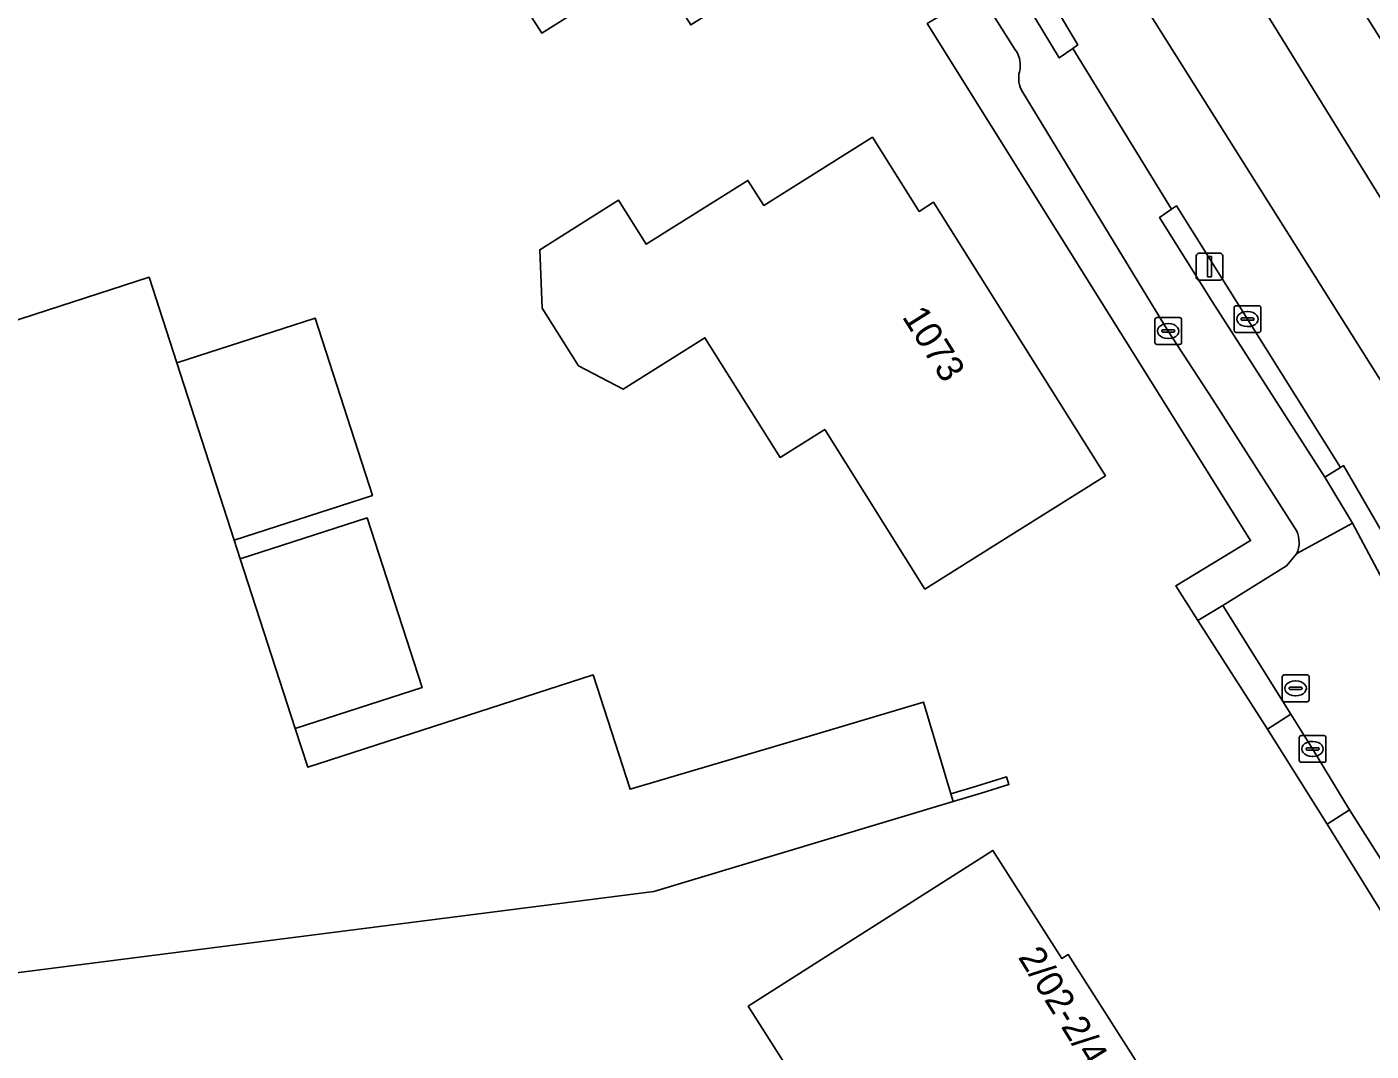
# Model space of a CAD drawing. Extents: x 157320 to 158835, y 386650 to 388491.
# Drawn here: x 158371 to 158421.3, y 387832.3 to 387870.6 of the extents above; entities that cross this region are included whole.
import ezdxf

# ---------------------------------------------------------------- set-up
doc = ezdxf.new("R2010")
doc.units = 0
for name, color, linetype in [('IMGEO_Erf', 7, 'Continuous'), ('IMGEO_Fietspad_open', 7, 'Continuous'), ('IMGEO_Kolk', 7, 'Continuous'), ('IMGEO_Lichtmast', 7, 'Continuous'), ('IMGEO_Muur', 7, 'Continuous'), ('IMGEO_Pand', 7, 'Continuous'), ('IMGEO_Pand_nummerreeks', 7, 'Continuous'), ('IMGEO_Rijbaan_lokaal_open', 7, 'Continuous'), ('IMGEO_Rijbaan_regionaal_gesloten', 7, 'Continuous'), ('IMGEO_Rioolput', 7, 'Continuous'), ('IMGEO_Verkeerseiland_open', 7, 'Continuous'), ('IMGEO_Voetpad_open', 7, 'Continuous')]:
    doc.layers.add(name, color=color, linetype=linetype)

msp = doc.modelspace()

# ---------------------------------------------------------------- linework, layer by layer
at = {"layer": 'IMGEO_Erf'}
for points in [[(158392.621, 387871.817), (158390.278, 387870.329), (158388.505, 387873.12)], [(158429.842, 387824.359), (158429.261, 387825.289), (158422.014, 387836.902), (158419.626, 387840.757), (158417.397, 387844.311), (158414.801, 387848.371), (158413.972, 387849.668), (158416.766, 387851.364), (158404.683, 387870.685)], [(158361.293, 387856.564), (158375.61, 387861.207), (158376.646, 387858.007), (158381.809, 387859.678), (158383.953, 387853.051), (158378.79, 387851.38), (158379.018, 387850.676), (158383.757, 387852.209), (158385.809, 387845.868), (158381.07, 387844.334), (158381.537, 387842.892), (158392.197, 387846.343), (158393.582, 387842.066), (158399.739, 387843.894), (158404.549, 387845.322), (158405.566, 387841.896), (158406.531, 387842.187), (158407.652, 387842.526), (158407.738, 387842.239), (158406.696, 387841.925), (158405.651, 387841.608), (158400.846, 387840.164), (158394.474, 387838.249), (158370.453, 387835.174)]]:
    msp.add_lwpolyline(points, dxfattribs=at)
for points in [[(158400.853, 387855.515), (158399.187, 387854.469), (158396.379, 387858.942), (158393.317, 387857.02), (158391.651, 387857.899), (158390.298, 387860.054), (158390.207, 387862.235), (158393.151, 387864.084), (158394.183, 387862.44), (158397.985, 387864.827), (158398.574, 387863.888), (158402.635, 387866.437), (158404.377, 387863.663), (158404.924, 387864.007), (158411.343, 387853.783), (158407.109, 387851.125), (158404.599, 387849.549)], [(158400.404, 387830.172), (158399.648, 387831.351), (158397.999, 387833.955), (158407.137, 387839.783), (158409.718, 387835.736), (158409.954, 387835.886), (158414, 387829.539), (158413.764, 387829.389), (158416.334, 387825.347), (158412.972, 387823.209), (158413.015, 387823.142), (158410.614, 387821.605), (158407.209, 387819.518), (158405.618, 387822.002), (158404.309, 387824.053), (158404.605, 387824.241), (158404.035, 387825.139), (158403.74, 387824.951), (158401.686, 387828.169), (158402.31, 387828.567), (158401.512, 387829.81), (158400.887, 387829.413)]]:
    msp.add_lwpolyline(points, close=True, dxfattribs=at)
at = {"layer": 'IMGEO_Fietspad_open'}
for points in [[(158392.185, 387895.014), (158393.353, 387893.15), (158398.257, 387885.288), (158400.122, 387882.298), (158403.29, 387877.218), (158404.266, 387875.632), (158406.627, 387871.853), (158408.001, 387869.662)], [(158418.498, 387850.874), (158420.568, 387852.018), (158419.542, 387853.729), (158415.332, 387860.293), (158413.36, 387863.437), (158413.811, 387863.749), (158410.121, 387869.757), (158409.62, 387869.405), (158407.818, 387872.38), (158408.284, 387872.655), (158405.634, 387877.022)], [(158408.246, 387868.13), (158412.578, 387861.007), (158413.689, 387859.194), (158415.371, 387856.614), (158418.494, 387851.717)], [(158426.248, 387840.441), (158423.845, 387845.863), (158420.568, 387852.018), (158418.498, 387850.874), (158418.114, 387850.416), (158415.724, 387848.931), (158418.267, 387844.876), (158419.084, 387843.576), (158420.468, 387841.292), (158422.891, 387837.478), (158430.054, 387826.072), (158430.189, 387825.848), (158433.516, 387827.787), (158431.122, 387831.513), (158428.096, 387836.771)]]:
    msp.add_lwpolyline(points, dxfattribs=at)
for centre, radius, start, end in [((158407.2, 387869.131), 0.962, 345.3827, 33.542), ((158409.094, 387868.648), 0.994, 166.0066, 211.3948), ((158417.493, 387851.291), 1.088, 337.4689, 23.0748)]:
    msp.add_arc(centre, radius, start, end, dxfattribs=at)
at = {"layer": 'IMGEO_Kolk'}
for p, q in [((158416.225, 387860.14), (158417.077, 387860.14)), ((158413.188, 387858.768), (158413.188, 387859.62)), ((158413.263, 387859.694), (158414.115, 387859.694)), ((158414.189, 387859.62), (158414.189, 387858.768)), ((158416.15, 387859.214), (158416.15, 387860.066)), ((158416.409, 387859.634), (158416.409, 387859.646)), ((158416.847, 387859.597), (158416.449, 387859.597)), ((158416.452, 387859.683), (158416.85, 387859.683)), ((158416.638, 387859.92), (158416.663, 387859.92)), ((158416.893, 387859.646), (158416.893, 387859.634)), ((158417.151, 387860.066), (158417.151, 387859.214)), ((158413.447, 387859.188), (158413.447, 387859.2)), ((158413.885, 387859.151), (158413.487, 387859.151)), ((158413.49, 387859.237), (158413.888, 387859.237)), ((158413.676, 387859.474), (158413.701, 387859.474)), ((158413.931, 387859.2), (158413.931, 387859.188)), ((158417.077, 387859.14), (158416.225, 387859.14)), ((158416.661, 387859.36), (158416.636, 387859.36)), ((158414.115, 387858.694), (158413.263, 387858.694)), ((158413.699, 387858.914), (158413.674, 387858.914)), ((158418.657, 387844.075), (158419.509, 387844.075)), ((158418.582, 387843.149), (158418.582, 387844.001)), ((158418.841, 387843.569), (158418.841, 387843.581)), ((158419.279, 387843.532), (158418.881, 387843.532)), ((158418.884, 387843.618), (158419.282, 387843.618)), ((158419.07, 387843.855), (158419.095, 387843.855)), ((158419.325, 387843.581), (158419.325, 387843.569)), ((158419.583, 387844.001), (158419.583, 387843.149)), ((158419.509, 387843.075), (158418.657, 387843.075)), ((158419.093, 387843.295), (158419.068, 387843.295))]:
    msp.add_line(p, q, dxfattribs=at)
for points in [[(158416.225, 387860.14), (158417.077, 387860.14)], [(158413.188, 387858.768), (158413.188, 387859.62)], [(158413.263, 387859.694), (158414.115, 387859.694)], [(158414.189, 387859.62), (158414.189, 387858.768)], [(158416.15, 387859.214), (158416.15, 387860.066)], [(158417.151, 387860.066), (158417.151, 387859.214)], [(158417.077, 387859.14), (158416.225, 387859.14)], [(158414.115, 387858.694), (158413.263, 387858.694)], [(158418.657, 387844.075), (158419.509, 387844.075)], [(158418.582, 387843.149), (158418.582, 387844.001)], [(158419.583, 387844.001), (158419.583, 387843.149)], [(158419.509, 387843.075), (158418.657, 387843.075)]]:
    msp.add_lwpolyline(points, dxfattribs=at)
for centre, radius, start, end in [((158416.227, 387860.064), 0.0765, 91.552, 178.448), ((158416.227, 387860.064), 0.0765, 91.552, 178.448), ((158417.075, 387860.064), 0.0765, 1.552, 88.448), ((158417.075, 387860.064), 0.0765, 1.552, 88.448), ((158413.265, 387859.618), 0.0765, 91.552, 178.448), ((158413.265, 387859.618), 0.0765, 91.552, 178.448), ((158414.113, 387859.618), 0.0765, 1.552, 88.448), ((158414.113, 387859.618), 0.0765, 1.552, 88.448), ((158416.449, 387859.643), 0.0403, 85.8775, 175.7526), ((158416.446, 387859.633), 0.0366, 178.938, 274.7102), ((158416.85, 387859.64), 0.043, 264.8664, 352.4533), ((158416.854, 387859.645), 0.0386, 1.7309, 96.639), ((158413.487, 387859.197), 0.0403, 85.8775, 175.7526), ((158413.484, 387859.187), 0.0366, 178.938, 274.7102), ((158413.888, 387859.194), 0.043, 264.8664, 352.4533), ((158413.892, 387859.199), 0.0386, 1.7309, 96.639), ((158416.227, 387859.216), 0.0765, 181.552, 268.448), ((158416.227, 387859.216), 0.0765, 181.552, 268.448), ((158417.075, 387859.216), 0.0765, 271.552, 358.448), ((158417.075, 387859.216), 0.0765, 271.552, 358.448), ((158413.265, 387858.77), 0.0765, 181.552, 268.448), ((158413.265, 387858.77), 0.0765, 181.552, 268.448), ((158414.113, 387858.77), 0.0765, 271.552, 358.448), ((158414.113, 387858.77), 0.0765, 271.552, 358.448), ((158418.659, 387843.999), 0.0765, 91.552, 178.448), ((158418.659, 387843.999), 0.0765, 91.552, 178.448), ((158419.507, 387843.999), 0.0765, 1.552, 88.448), ((158419.507, 387843.999), 0.0765, 1.552, 88.448), ((158418.881, 387843.578), 0.0403, 85.8775, 175.7526), ((158418.878, 387843.568), 0.0366, 178.938, 274.7102), ((158419.282, 387843.575), 0.043, 264.8664, 352.4533), ((158419.286, 387843.58), 0.0386, 1.7309, 96.639), ((158418.659, 387843.151), 0.0765, 181.552, 268.448), ((158418.659, 387843.151), 0.0765, 181.552, 268.448), ((158419.507, 387843.151), 0.0765, 271.552, 358.448), ((158419.507, 387843.151), 0.0765, 271.552, 358.448)]:
    msp.add_arc(centre, radius, start, end, dxfattribs=at)
for centre, major_axis, ratio, start_param, end_param in [((158416.637, 387859.64), (-0.387, 0.002), 0.722429, 4.712389, 7.853982), ((158416.662, 387859.64), (-0.39, 0.002), 0.717154, 1.570796, 4.712389), ((158413.675, 387859.194), (-0.387, 0.002), 0.722429, 4.712389, 7.853982), ((158413.7, 387859.194), (-0.39, 0.002), 0.717154, 1.570796, 4.712389), ((158419.069, 387843.575), (-0.387, 0.002), 0.722429, 4.712389, 7.853982), ((158419.094, 387843.575), (-0.39, 0.002), 0.717154, 1.570796, 4.712389)]:
    msp.add_ellipse(centre, major_axis=major_axis, ratio=ratio, start_param=start_param, end_param=end_param, dxfattribs=at)
at = {"layer": 'IMGEO_Lichtmast'}
for p, q in [((158414.837, 387862.1), (158415.627, 387862.1)), ((158415.627, 387862.1), (158414.837, 387862.1)), ((158414.737, 387861.2), (158414.737, 387862)), ((158414.737, 387862), (158414.737, 387861.2)), ((158415.727, 387862), (158415.727, 387861.2)), ((158415.727, 387861.2), (158415.727, 387862)), ((158415.627, 387861.1), (158414.837, 387861.1)), ((158414.837, 387861.1), (158415.627, 387861.1))]:
    msp.add_line(p, q, dxfattribs=at)
msp.add_lwpolyline([(158415.157, 387861.975), (158415.307, 387861.975), (158415.307, 387861.225), (158415.157, 387861.225), (158415.157, 387861.975)], dxfattribs=at)
for centre, start, end in [((158414.837, 387862), 90, 180), ((158414.837, 387862), 90, 180), ((158415.627, 387862), 0, 90), ((158415.627, 387862), 360, 90), ((158414.837, 387861.2), 180, 270), ((158414.837, 387861.2), 180, 270), ((158415.627, 387861.2), 270, 0), ((158415.627, 387861.2), 270, 0)]:
    msp.add_arc(centre, 0.1, start, end, dxfattribs=at)
at = {"layer": 'IMGEO_Muur'}
msp.add_lwpolyline([(158405.566, 387841.896), (158405.651, 387841.608), (158406.696, 387841.925), (158407.738, 387842.239), (158407.652, 387842.526), (158406.531, 387842.187)], close=True, dxfattribs=at)
at = {"layer": 'IMGEO_Pand'}
for points in [[(158388.505, 387873.12), (158390.278, 387870.329), (158392.621, 387871.817), (158391.919, 387872.922), (158393.688, 387874.044), (158395.85, 387870.639), (158402.203, 387874.631), (158402.626, 387874.897), (158399.429, 387879.985), (158399.031, 387879.735)], [(158404.924, 387864.007), (158404.377, 387863.663), (158402.635, 387866.437), (158398.574, 387863.888), (158397.985, 387864.827), (158394.183, 387862.44), (158393.151, 387864.084), (158390.207, 387862.235), (158390.298, 387860.054), (158391.651, 387857.899), (158393.317, 387857.02), (158396.379, 387858.942), (158399.187, 387854.469), (158400.853, 387855.515), (158404.599, 387849.549), (158407.109, 387851.125), (158411.343, 387853.783)], [(158392.197, 387846.343), (158381.537, 387842.892), (158381.07, 387844.334), (158379.018, 387850.676), (158378.79, 387851.38), (158376.646, 387858.007), (158375.61, 387861.207), (158361.293, 387856.564), (158362.742, 387852.086), (158368.411, 387834.571), (158370.191, 387834.794), (158370.428, 387834.824), (158370.453, 387835.174), (158394.474, 387838.249), (158400.846, 387840.164), (158405.651, 387841.608), (158405.566, 387841.896), (158404.549, 387845.322), (158399.739, 387843.894), (158393.582, 387842.066)], [(158376.646, 387858.007), (158378.79, 387851.38), (158383.953, 387853.051), (158381.809, 387859.678)], [(158379.018, 387850.676), (158381.07, 387844.334), (158385.809, 387845.868), (158383.757, 387852.209)], [(158400.404, 387830.172), (158400.887, 387829.413), (158401.512, 387829.81), (158402.31, 387828.567), (158401.686, 387828.169), (158403.74, 387824.951), (158404.035, 387825.139), (158404.605, 387824.241), (158404.309, 387824.053), (158405.618, 387822.002), (158407.209, 387819.518), (158410.614, 387821.605), (158413.015, 387823.142), (158412.972, 387823.209), (158416.334, 387825.347), (158413.764, 387829.389), (158414, 387829.539), (158409.954, 387835.886), (158409.718, 387835.736), (158407.137, 387839.783), (158397.999, 387833.955), (158399.648, 387831.351)]]:
    msp.add_lwpolyline(points, close=True, dxfattribs=at)
at = {"layer": 'IMGEO_Rijbaan_lokaal_open'}
msp.add_lwpolyline([(158424.776, 387846.347), (158420.242, 387854.165), (158420.126, 387854.093), (158419.542, 387853.729), (158420.568, 387852.018), (158423.845, 387845.863)], dxfattribs=at)
at = {"layer": 'IMGEO_Rijbaan_regionaal_gesloten'}
for points in [[(158229.127, 388179.473), (158221.109, 388192.22), (158217.726, 388190.123), (158237.798, 388157.929), (158261.709, 388119.676), (158289.491, 388075.14), (158302.225, 388054.762), (158323.576, 388020.547), (158347.144, 387982.906), (158369.242, 387947.613), (158390.032, 387914.628), (158416.821, 387871.934), (158436.386, 387840.3), (158438.863, 387836.294), (158441.652, 387838.008), (158418.676, 387874.84), (158396.914, 387909.857), (158394.832, 387913.264), (158393.907, 387916.003)], [(158399.891, 387886.43), (158402.898, 387881.245), (158403.157, 387881.396), (158405.821, 387877.134), (158405.634, 387877.022), (158408.284, 387872.655), (158408.567, 387872.822), (158410.307, 387869.888), (158410.121, 387869.757), (158413.811, 387863.749), (158413.998, 387863.879), (158420.126, 387854.093), (158420.242, 387854.165), (158424.776, 387846.347), (158429.524, 387838.336), (158432.803, 387832.568), (158435.994, 387834.53), (158410.841, 387874.473), (158389.578, 387908.265), (158385.464, 387914.71)], [(158410.841, 387874.473), (158435.994, 387834.53), (158438.863, 387836.294), (158436.386, 387840.3), (158416.821, 387871.934)]]:
    msp.add_lwpolyline(points, dxfattribs=at)
at = {"layer": 'IMGEO_Rioolput'}
for p, q in [((158417.948, 387845.412), (158417.948, 387846.264)), ((158418.023, 387846.338), (158418.875, 387846.338)), ((158418.436, 387846.118), (158418.461, 387846.118)), ((158418.949, 387846.264), (158418.949, 387845.412)), ((158418.207, 387845.832), (158418.207, 387845.844)), ((158418.645, 387845.795), (158418.247, 387845.795)), ((158418.25, 387845.881), (158418.648, 387845.881)), ((158418.459, 387845.558), (158418.434, 387845.558)), ((158418.691, 387845.844), (158418.691, 387845.832)), ((158418.875, 387845.338), (158418.023, 387845.338))]:
    msp.add_line(p, q, dxfattribs=at)
for points in [[(158417.948, 387845.412), (158417.948, 387846.264)], [(158418.023, 387846.338), (158418.875, 387846.338)], [(158418.949, 387846.264), (158418.949, 387845.412)], [(158418.875, 387845.338), (158418.023, 387845.338)]]:
    msp.add_lwpolyline(points, dxfattribs=at)
for centre, radius, start, end in [((158418.025, 387846.262), 0.0765, 91.552, 178.448), ((158418.025, 387846.262), 0.0765, 91.552, 178.448), ((158418.873, 387846.262), 0.0765, 1.552, 88.448), ((158418.873, 387846.262), 0.0765, 1.552, 88.448), ((158418.247, 387845.841), 0.0403, 85.8775, 175.7526), ((158418.244, 387845.831), 0.0366, 178.938, 274.7102), ((158418.648, 387845.838), 0.043, 264.8664, 352.4533), ((158418.652, 387845.843), 0.0386, 1.7309, 96.639), ((158418.025, 387845.414), 0.0765, 181.552, 268.448), ((158418.025, 387845.414), 0.0765, 181.552, 268.448), ((158418.873, 387845.414), 0.0765, 271.552, 358.448), ((158418.873, 387845.414), 0.0765, 271.552, 358.448)]:
    msp.add_arc(centre, radius, start, end, dxfattribs=at)
for centre, major_axis, ratio, start_param, end_param in [((158418.435, 387845.838), (-0.387, 0.002), 0.722429, 4.712389, 7.853982), ((158418.46, 387845.838), (-0.39, 0.002), 0.717154, 1.570796, 4.712389)]:
    msp.add_ellipse(centre, major_axis=major_axis, ratio=ratio, start_param=start_param, end_param=end_param, dxfattribs=at)
at = {"layer": 'IMGEO_Verkeerseiland_open'}
for points in [[(158408.284, 387872.655), (158407.818, 387872.38), (158409.62, 387869.405), (158410.121, 387869.757), (158410.307, 387869.888), (158408.567, 387872.822)], [(158420.126, 387854.093), (158413.998, 387863.879), (158413.811, 387863.749), (158413.36, 387863.437), (158415.332, 387860.293), (158419.542, 387853.729)]]:
    msp.add_lwpolyline(points, close=True, dxfattribs=at)
at = {"layer": 'IMGEO_Voetpad_open'}
for points in [[(158408.001, 387869.662), (158406.627, 387871.853), (158404.683, 387870.685), (158416.766, 387851.364), (158413.972, 387849.668), (158414.801, 387848.371), (158415.724, 387848.931), (158418.114, 387850.416), (158418.498, 387850.874)], [(158418.494, 387851.717), (158415.371, 387856.614), (158413.689, 387859.194), (158412.578, 387861.007), (158408.246, 387868.13)]]:
    msp.add_lwpolyline(points, dxfattribs=at)
for points in [[(158418.267, 387844.876), (158415.724, 387848.931), (158414.801, 387848.371), (158417.397, 387844.311)], [(158420.468, 387841.292), (158419.084, 387843.576), (158418.267, 387844.876), (158417.397, 387844.311), (158419.626, 387840.757)], [(158422.891, 387837.478), (158420.468, 387841.292), (158419.626, 387840.757), (158422.014, 387836.902)]]:
    msp.add_lwpolyline(points, close=True, dxfattribs=at)
for centre, radius, start, end in [((158407.2, 387869.131), 0.962, 345.3827, 33.542), ((158409.094, 387868.648), 0.994, 166.0066, 211.3948), ((158417.493, 387851.291), 1.088, 337.4689, 23.0748)]:
    msp.add_arc(centre, radius, start, end, dxfattribs=at)

# ---------------------------------------------------------------- texts
at = {"layer": 'IMGEO_Pand_nummerreeks'}
for s, rotation, p in [('1073', 302.1198, (158403.724, 387859.727)), ('2/02-2/44', 301.7729, (158408.056, 387835.792))]:
    msp.add_text(s, height=1, rotation=rotation, dxfattribs=at).set_placement(p)

doc.saveas('drawing.dxf')
